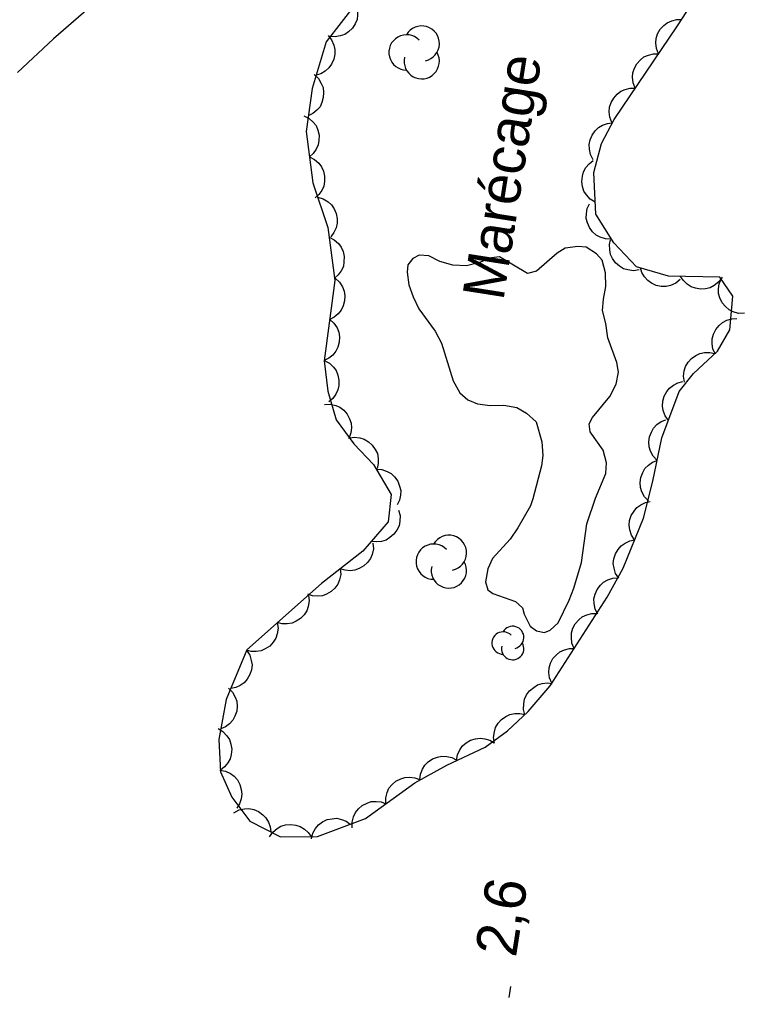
# Model space of a CAD drawing. Extents: x 282461 to 284471, y 5554090 to 5557646.
# Drawn here: x 283268.6 to 283321, y 5555886.9 to 5555957.6 of the extents above; entities that cross this region are included whole.
import ezdxf

# ---------------------------------------------------------------- set-up
doc = ezdxf.new("R2010")
doc.units = 0
for name, color, linetype in [('Niveau 2', 7, 'Continuous'), ('Niveau 3', 7, 'Continuous'), ('Niveau 44', 7, 'Continuous'), ('Niveau 7', 7, 'Continuous')]:
    doc.layers.add(name, color=color, linetype=linetype)

msp = doc.modelspace()

# ---------------------------------------------------------------- linework, layer by layer
at = {"layer": 'Niveau 2'}
msp.add_lwpolyline([(283273.55, 5555958.42), (283271.01, 5555956.24), (283268.42, 5555953.79)], dxfattribs=at)
at = {"layer": 'Niveau 3'}
msp.add_line((283303.99, 5555886.89), (283304.11, 5555887.68), dxfattribs=at)
at = {"layer": 'Niveau 44'}
for points in [[(283292.92, 5555958.82), (283290.74, 5555956.02), (283289.73, 5555952.65), (283289.29, 5555949.52), (283289.79, 5555945.81), (283290.87, 5555942.58), (283291.37, 5555938.76), (283290.61, 5555932.95), (283290.86, 5555930.75), (283291.46, 5555928.67), (283292.75, 5555926.94), (283294.16, 5555925.45), (283295.46, 5555923.26), (283295.24, 5555921.29), (283293.4, 5555919.18), (283290.41, 5555916.84), (283285, 5555912.04), (283283.52, 5555908.44), (283282.97, 5555905.54), (283283.1, 5555903.22), (283283.93, 5555901.37), (283285.23, 5555899.65), (283287.44, 5555898.51), (283290.11, 5555898.53), (283293.58, 5555899.83), (283297.16, 5555902.41), (283299.47, 5555903.7), (283302.24, 5555905), (283303.86, 5555906.17), (283305.35, 5555907.58), (283306.96, 5555909.44), (283311.08, 5555915.85), (283312.23, 5555917.95), (283313.7, 5555921.55), (283314.37, 5555924.23), (283315.04, 5555927.36), (283316.29, 5555930.73), (283317.32, 5555932.02), (283319.05, 5555933.65), (283319.96, 5555935.17), (283320.17, 5555937.61), (283319.23, 5555938.99), (283315.52, 5555939.07), (283313.19, 5555939.75), (283311.55, 5555941.47), (283310.25, 5555943.55), (283310.11, 5555946.56), (283310.67, 5555948.65), (283311.58, 5555950.4), (283316.16, 5555957.16), (283319.71, 5555962.64)], [(283292.88, 5555958.77), (283293.01, 5555958.37), (283293.02, 5555957.96), (283292.98, 5555957.63), (283292.84, 5555957.31), (283292.64, 5555957), (283292.36, 5555956.74), (283292.09, 5555956.55), (283291.76, 5555956.44), (283291.39, 5555956.38), (283291.04, 5555956.4)], [(283314.79, 5555955.14), (283314.64, 5555955.53), (283314.6, 5555955.93), (283314.62, 5555956.26), (283314.73, 5555956.59), (283314.91, 5555956.92), (283315.18, 5555957.19), (283315.43, 5555957.4), (283315.75, 5555957.54), (283316.11, 5555957.62), (283316.47, 5555957.62)], [(283290.88, 5555956.48), (283291.14, 5555956.16), (283291.3, 5555955.78), (283291.38, 5555955.46), (283291.37, 5555955.11), (283291.29, 5555954.75), (283291.12, 5555954.4), (283290.95, 5555954.13), (283290.68, 5555953.9), (283290.36, 5555953.71), (283290.02, 5555953.61)], [(283313.11, 5555952.66), (283312.95, 5555953.04), (283312.92, 5555953.45), (283312.93, 5555953.78), (283313.05, 5555954.11), (283313.23, 5555954.43), (283313.5, 5555954.71), (283313.74, 5555954.92), (283314.07, 5555955.06), (283314.43, 5555955.14), (283314.79, 5555955.14)], [(283289.87, 5555953.64), (283290.18, 5555953.36), (283290.39, 5555953.01), (283290.52, 5555952.71), (283290.56, 5555952.36), (283290.54, 5555951.99), (283290.43, 5555951.62), (283290.3, 5555951.32), (283290.06, 5555951.06), (283289.77, 5555950.83), (283289.45, 5555950.67)], [(283311.42, 5555950.17), (283311.27, 5555950.56), (283311.23, 5555950.96), (283311.25, 5555951.29), (283311.37, 5555951.63), (283311.55, 5555951.95), (283311.81, 5555952.23), (283312.06, 5555952.44), (283312.39, 5555952.57), (283312.75, 5555952.66), (283313.11, 5555952.66)], [(283289.14, 5555950.67), (283289.51, 5555950.48), (283289.81, 5555950.2), (283290.01, 5555949.95), (283290.15, 5555949.62), (283290.23, 5555949.26), (283290.22, 5555948.88), (283290.17, 5555948.56), (283290.02, 5555948.24), (283289.8, 5555947.93), (283289.54, 5555947.69)], [(283310.07, 5555947.49), (283309.87, 5555947.86), (283309.79, 5555948.26), (283309.77, 5555948.59), (283309.84, 5555948.93), (283309.98, 5555949.27), (283310.21, 5555949.58), (283310.44, 5555949.82), (283310.75, 5555949.99), (283311.09, 5555950.11), (283311.45, 5555950.15)], [(283289.54, 5555947.69), (283289.91, 5555947.51), (283290.21, 5555947.23), (283290.41, 5555946.97), (283290.55, 5555946.65), (283290.63, 5555946.29), (283290.62, 5555945.9), (283290.57, 5555945.58), (283290.42, 5555945.26), (283290.21, 5555944.96), (283289.94, 5555944.72)], [(283310.21, 5555944.42), (283309.85, 5555944.64), (283309.58, 5555944.94), (283309.4, 5555945.22), (283309.29, 5555945.55), (283309.24, 5555945.92), (283309.29, 5555946.3), (283309.36, 5555946.62), (283309.54, 5555946.92), (283309.78, 5555947.2), (283310.07, 5555947.42)], [(283290.14, 5555944.77), (283290.54, 5555944.66), (283290.88, 5555944.44), (283291.14, 5555944.22), (283291.33, 5555943.93), (283291.48, 5555943.59), (283291.54, 5555943.21), (283291.55, 5555942.89), (283291.46, 5555942.55), (283291.31, 5555942.21), (283291.09, 5555941.92)], [(283311.38, 5555941.74), (283310.96, 5555941.76), (283310.58, 5555941.89), (283310.28, 5555942.04), (283310.02, 5555942.28), (283309.8, 5555942.58), (283309.66, 5555942.93), (283309.56, 5555943.24), (283309.57, 5555943.6), (283309.64, 5555943.96), (283309.79, 5555944.29)], [(283290.96, 5555941.89), (283291.33, 5555941.7), (283291.63, 5555941.42), (283291.84, 5555941.17), (283291.97, 5555940.84), (283292.05, 5555940.48), (283292.03, 5555940.1), (283291.99, 5555939.77), (283291.83, 5555939.46), (283291.62, 5555939.16), (283291.35, 5555938.92)], [(283313.4, 5555939.53), (283312.99, 5555939.46), (283312.58, 5555939.52), (283312.26, 5555939.6), (283311.96, 5555939.78), (283311.69, 5555940.03), (283311.47, 5555940.35), (283311.32, 5555940.63), (283311.26, 5555940.98), (283311.25, 5555941.35), (283311.33, 5555941.7)], [(283316.36, 5555938.83), (283316.04, 5555938.56), (283315.66, 5555938.4), (283315.34, 5555938.32), (283314.99, 5555938.32), (283314.63, 5555938.4), (283314.28, 5555938.56), (283314.01, 5555938.74), (283313.78, 5555939.01), (283313.59, 5555939.32), (283313.48, 5555939.67)], [(283291.39, 5555938.92), (283291.7, 5555938.64), (283291.92, 5555938.29), (283292.05, 5555937.99), (283292.1, 5555937.64), (283292.08, 5555937.27), (283291.97, 5555936.91), (283291.84, 5555936.61), (283291.61, 5555936.34), (283291.32, 5555936.1), (283291, 5555935.94)], [(283319.39, 5555938.99), (283319.15, 5555938.65), (283318.83, 5555938.4), (283318.54, 5555938.23), (283318.2, 5555938.15), (283317.83, 5555938.12), (283317.46, 5555938.2), (283317.15, 5555938.29), (283316.86, 5555938.49), (283316.59, 5555938.75), (283316.39, 5555939.05)], [(283321.01, 5555936.38), (283320.59, 5555936.37), (283320.2, 5555936.49), (283319.9, 5555936.63), (283319.64, 5555936.86), (283319.4, 5555937.14), (283319.24, 5555937.49), (283319.14, 5555937.8), (283319.13, 5555938.15), (283319.19, 5555938.52), (283319.32, 5555938.86)], [(283291, 5555935.94), (283291.31, 5555935.66), (283291.53, 5555935.32), (283291.66, 5555935.02), (283291.71, 5555934.67), (283291.69, 5555934.3), (283291.58, 5555933.93), (283291.45, 5555933.63), (283291.22, 5555933.36), (283290.93, 5555933.13), (283290.61, 5555932.97)], [(283318.91, 5555933.41), (283318.73, 5555933.79), (283318.68, 5555934.2), (283318.67, 5555934.53), (283318.77, 5555934.86), (283318.93, 5555935.2), (283319.18, 5555935.49), (283319.42, 5555935.71), (283319.73, 5555935.87), (283320.09, 5555935.97), (283320.45, 5555935.99)], [(283290.61, 5555932.97), (283290.98, 5555932.77), (283291.27, 5555932.49), (283291.47, 5555932.23), (283291.6, 5555931.9), (283291.67, 5555931.54), (283291.65, 5555931.15), (283291.6, 5555930.83), (283291.44, 5555930.52), (283291.22, 5555930.22), (283290.95, 5555929.98)], [(283316.67, 5555931.4), (283316.6, 5555931.82), (283316.65, 5555932.22), (283316.74, 5555932.54), (283316.93, 5555932.84), (283317.17, 5555933.11), (283317.49, 5555933.33), (283317.78, 5555933.48), (283318.13, 5555933.54), (283318.5, 5555933.54), (283318.85, 5555933.46)], [(283315.51, 5555928.62), (283315.27, 5555928.96), (283315.14, 5555929.35), (283315.07, 5555929.67), (283315.11, 5555930.02), (283315.2, 5555930.38), (283315.4, 5555930.71), (283315.59, 5555930.97), (283315.87, 5555931.18), (283316.2, 5555931.35), (283316.55, 5555931.44)], [(283290.63, 5555929.79), (283291.04, 5555929.81), (283291.44, 5555929.71), (283291.74, 5555929.58), (283292.02, 5555929.36), (283292.27, 5555929.09), (283292.44, 5555928.75), (283292.56, 5555928.44), (283292.58, 5555928.09), (283292.54, 5555927.72), (283292.42, 5555927.38)], [(283314.69, 5555925.74), (283314.4, 5555926.04), (283314.22, 5555926.41), (283314.11, 5555926.72), (283314.09, 5555927.07), (283314.14, 5555927.44), (283314.28, 5555927.79), (283314.43, 5555928.08), (283314.68, 5555928.33), (283314.99, 5555928.54), (283315.32, 5555928.68)], [(283292.37, 5555927.34), (283292.78, 5555927.41), (283293.19, 5555927.36), (283293.5, 5555927.27), (283293.8, 5555927.08), (283294.08, 5555926.84), (283294.29, 5555926.52), (283294.45, 5555926.23), (283294.51, 5555925.88), (283294.51, 5555925.51), (283294.43, 5555925.16)], [(283314.07, 5555922.81), (283313.78, 5555923.11), (283313.59, 5555923.47), (283313.48, 5555923.78), (283313.47, 5555924.14), (283313.51, 5555924.5), (283313.65, 5555924.86), (283313.81, 5555925.15), (283314.06, 5555925.39), (283314.36, 5555925.61), (283314.69, 5555925.74)], [(283294.36, 5555925.11), (283294.78, 5555925.08), (283295.16, 5555924.94), (283295.45, 5555924.79), (283295.7, 5555924.54), (283295.92, 5555924.24), (283296.06, 5555923.88), (283296.14, 5555923.57), (283296.13, 5555923.22), (283296.05, 5555922.85), (283295.89, 5555922.53)], [(283313.06, 5555919.98), (283312.83, 5555920.33), (283312.71, 5555920.72), (283312.66, 5555921.05), (283312.7, 5555921.4), (283312.81, 5555921.75), (283313.02, 5555922.07), (283313.22, 5555922.33), (283313.51, 5555922.53), (283313.84, 5555922.69), (283314.19, 5555922.76)], [(283295.98, 5555922.14), (283296.09, 5555921.74), (283296.08, 5555921.33), (283296.02, 5555921.01), (283295.86, 5555920.69), (283295.65, 5555920.39), (283295.35, 5555920.15), (283295.08, 5555919.97), (283294.74, 5555919.88), (283294.37, 5555919.84), (283294.01, 5555919.88)], [(283294.13, 5555919.75), (283294.16, 5555919.34), (283294.07, 5555918.94), (283293.95, 5555918.63), (283293.74, 5555918.35), (283293.47, 5555918.1), (283293.13, 5555917.92), (283292.83, 5555917.79), (283292.48, 5555917.76), (283292.11, 5555917.79), (283291.77, 5555917.9)], [(283311.93, 5555917.21), (283311.69, 5555917.55), (283311.58, 5555917.94), (283311.52, 5555918.27), (283311.57, 5555918.62), (283311.68, 5555918.97), (283311.88, 5555919.3), (283312.08, 5555919.55), (283312.37, 5555919.75), (283312.71, 5555919.91), (283313.06, 5555919.98)], [(283291.77, 5555917.9), (283291.8, 5555917.49), (283291.71, 5555917.09), (283291.59, 5555916.78), (283291.38, 5555916.5), (283291.11, 5555916.25), (283290.77, 5555916.07), (283290.47, 5555915.94), (283290.12, 5555915.91), (283289.75, 5555915.94), (283289.41, 5555916.05)], [(283310.4, 5555914.61), (283310.21, 5555914.98), (283310.14, 5555915.38), (283310.12, 5555915.72), (283310.21, 5555916.06), (283310.36, 5555916.39), (283310.59, 5555916.7), (283310.82, 5555916.93), (283311.13, 5555917.09), (283311.49, 5555917.21), (283311.84, 5555917.25)], [(283289.46, 5555915.99), (283289.51, 5555915.58), (283289.45, 5555915.18), (283289.35, 5555914.86), (283289.15, 5555914.57), (283288.9, 5555914.3), (283288.57, 5555914.1), (283288.28, 5555913.96), (283287.93, 5555913.91), (283287.56, 5555913.91), (283287.21, 5555914)], [(283308.7, 5555912.14), (283308.53, 5555912.52), (283308.49, 5555912.93), (283308.49, 5555913.26), (283308.6, 5555913.59), (283308.77, 5555913.92), (283309.03, 5555914.2), (283309.28, 5555914.42), (283309.6, 5555914.56), (283309.96, 5555914.66), (283310.32, 5555914.66)], [(283287.21, 5555914), (283287.27, 5555913.59), (283287.2, 5555913.19), (283287.1, 5555912.87), (283286.91, 5555912.58), (283286.66, 5555912.31), (283286.33, 5555912.11), (283286.04, 5555911.96), (283285.69, 5555911.91), (283285.32, 5555911.92), (283284.97, 5555912.01)], [(283284.98, 5555912), (283285.21, 5555911.65), (283285.33, 5555911.26), (283285.38, 5555910.94), (283285.34, 5555910.59), (283285.23, 5555910.24), (283285.02, 5555909.91), (283284.82, 5555909.65), (283284.53, 5555909.45), (283284.2, 5555909.3), (283283.84, 5555909.23)], [(283307.07, 5555909.62), (283306.91, 5555910), (283306.86, 5555910.4), (283306.87, 5555910.73), (283306.98, 5555911.07), (283307.15, 5555911.4), (283307.41, 5555911.68), (283307.65, 5555911.9), (283307.98, 5555912.04), (283308.34, 5555912.13), (283308.7, 5555912.14)], [(283305.13, 5555907.33), (283305.02, 5555907.73), (283305.04, 5555908.14), (283305.09, 5555908.46), (283305.25, 5555908.78), (283305.46, 5555909.08), (283305.76, 5555909.32), (283306.03, 5555909.5), (283306.37, 5555909.6), (283306.74, 5555909.64), (283307.1, 5555909.6)], [(283283.68, 5555909.27), (283283.97, 5555908.98), (283284.17, 5555908.62), (283284.28, 5555908.31), (283284.31, 5555907.96), (283284.27, 5555907.59), (283284.14, 5555907.23), (283283.99, 5555906.94), (283283.75, 5555906.69), (283283.45, 5555906.47), (283283.12, 5555906.33)], [(283302.93, 5555905.29), (283302.86, 5555905.7), (283302.92, 5555906.1), (283303, 5555906.42), (283303.19, 5555906.72), (283303.43, 5555907), (283303.75, 5555907.21), (283304.04, 5555907.36), (283304.39, 5555907.43), (283304.76, 5555907.43), (283305.11, 5555907.35)], [(283282.93, 5555906.34), (283283.28, 5555906.12), (283283.56, 5555905.82), (283283.74, 5555905.55), (283283.85, 5555905.22), (283283.91, 5555904.85), (283283.86, 5555904.47), (283283.79, 5555904.15), (283283.62, 5555903.85), (283283.38, 5555903.56), (283283.09, 5555903.34)], [(283300.17, 5555904.03), (283300.24, 5555904.44), (283300.42, 5555904.81), (283300.6, 5555905.08), (283300.87, 5555905.31), (283301.19, 5555905.5), (283301.56, 5555905.6), (283301.88, 5555905.65), (283302.23, 5555905.6), (283302.58, 5555905.49), (283302.89, 5555905.3)], [(283297.53, 5555902.62), (283297.56, 5555903.03), (283297.71, 5555903.41), (283297.88, 5555903.7), (283298.13, 5555903.94), (283298.44, 5555904.15), (283298.8, 5555904.28), (283299.11, 5555904.35), (283299.47, 5555904.33), (283299.83, 5555904.24), (283300.15, 5555904.08)], [(283283.05, 5555903.33), (283283.46, 5555903.26), (283283.82, 5555903.08), (283284.1, 5555902.89), (283284.32, 5555902.62), (283284.5, 5555902.29), (283284.59, 5555901.92), (283284.64, 5555901.6), (283284.59, 5555901.25), (283284.47, 5555900.9), (283284.28, 5555900.59)], [(283295.07, 5555900.9), (283295.06, 5555901.32), (283295.16, 5555901.71), (283295.29, 5555902.02), (283295.51, 5555902.29), (283295.79, 5555902.53), (283296.14, 5555902.7), (283296.44, 5555902.81), (283296.8, 5555902.83), (283297.16, 5555902.78), (283297.5, 5555902.66)], [(283284.07, 5555900.25), (283284.44, 5555900.45), (283284.83, 5555900.53), (283285.16, 5555900.56), (283285.51, 5555900.48), (283285.85, 5555900.34), (283286.16, 5555900.11), (283286.39, 5555899.89), (283286.57, 5555899.58), (283286.69, 5555899.23), (283286.74, 5555898.87)], [(283292.63, 5555899.15), (283292.62, 5555899.57), (283292.73, 5555899.96), (283292.86, 5555900.26), (283293.08, 5555900.53), (283293.36, 5555900.78), (283293.7, 5555900.94), (283294.01, 5555901.06), (283294.36, 5555901.07), (283294.73, 5555901.03), (283295.07, 5555900.9)], [(283289.68, 5555898.37), (283289.78, 5555898.77), (283289.98, 5555899.12), (283290.19, 5555899.38), (283290.47, 5555899.59), (283290.81, 5555899.75), (283291.18, 5555899.82), (283291.51, 5555899.85), (283291.85, 5555899.77), (283292.19, 5555899.63), (283292.49, 5555899.42)], [(283286.65, 5555898.5), (283286.88, 5555898.85), (283287.19, 5555899.11), (283287.47, 5555899.28), (283287.81, 5555899.38), (283288.18, 5555899.41), (283288.56, 5555899.35), (283288.87, 5555899.26), (283289.17, 5555899.07), (283289.44, 5555898.82), (283289.65, 5555898.53)]]:
    msp.add_lwpolyline(points, dxfattribs=at)
for centre, radius, start, end in [((283297.66, 5555955.888), 1.277, 282.26917, 149.72625), ((283296.562, 5555955.249), 1.277, 44.11537, 269.80396), ((283297.66, 5555954.61), 1.277, 166.93686, 29.62122), ((283299.624, 5555919.05), 1.277, 282.26917, 149.72625), ((283298.526, 5555918.411), 1.277, 44.11537, 269.80396), ((283299.624, 5555917.772), 1.277, 166.93686, 29.62122), ((283303.545, 5555912.528), 0.809, 44.11537, 269.80396), ((283304.24, 5555912.932), 0.809, 282.26917, 149.72625), ((283304.24, 5555912.123), 0.809, 166.93686, 29.62122)]:
    msp.add_arc(centre, radius, start, end, dxfattribs=at)
at = {"layer": 'Niveau 7'}
msp.add_lwpolyline([(283311.12, 5555934.61), (283310.99, 5555935.65), (283310.75, 5555936.57), (283310.8, 5555937.39), (283310.97, 5555938.32), (283310.96, 5555939.3), (283310.72, 5555940.23), (283310.31, 5555940.69), (283309.55, 5555941.15), (283308.96, 5555941.2), (283308.04, 5555941.08), (283307.46, 5555940.72), (283305.96, 5555939.43), (283305.32, 5555939.25), (283303.28, 5555940.46), (283302.7, 5555940.39), (283301.83, 5555940.04), (283300.9, 5555939.8), (283299.91, 5555939.85), (283298.98, 5555940.13), (283298.17, 5555940.53), (283297.47, 5555940.58), (283297.01, 5555940.34), (283296.66, 5555939.88), (283296.61, 5555939.36), (283296.73, 5555938.43), (283297.03, 5555937.56), (283297.45, 5555936.7), (283298.62, 5555935.08), (283299.09, 5555934.22), (283299.93, 5555931.5), (283300.41, 5555930.63), (283300.99, 5555930.11), (283301.69, 5555929.83), (283302.62, 5555929.72), (283303.61, 5555929.73), (283304.54, 5555929.56), (283305.24, 5555929.16), (283305.94, 5555928.53), (283306.36, 5555927.09), (283306.43, 5555926.1), (283306.32, 5555925.35), (283305.7, 5555922.96), (283305.53, 5555922.44), (283304.62, 5555920.87), (283304.05, 5555920.05), (283302.78, 5555918.65), (283302.44, 5555917.89), (283302.27, 5555916.96), (283302.45, 5555916.38), (283302.8, 5555916.1), (283304.44, 5555915.53), (283304.96, 5555915.07), (283305.08, 5555914.61), (283305.5, 5555913.74), (283305.97, 5555913.4), (283306.55, 5555913.29), (283306.95, 5555913.46), (283307.53, 5555913.99), (283308.33, 5555915.62), (283308.67, 5555916.49), (283309.23, 5555918.35), (283309.61, 5555921.14), (283310.23, 5555923), (283310.97, 5555924.8), (283311.02, 5555925.56), (283310.78, 5555926.48), (283309.84, 5555927.81), (283309.78, 5555928.39), (283310.01, 5555928.85), (283311.27, 5555930.37), (283311.73, 5555931.25), (283311.89, 5555932.12), (283311.77, 5555932.81), (283311.12, 5555934.61)], dxfattribs=at)

# ---------------------------------------------------------------- texts
at = {"layer": 'Niveau 3'}
msp.add_text('2,6  ', height=3, rotation=81.09575, dxfattribs=at).set_placement((283304.47, 5555889.73))
at = {"layer": 'Niveau 7'}
msp.add_text('Marécage', height=3, rotation=81.0598, dxfattribs=at).set_placement((283303.56, 5555937.23))

doc.saveas('drawing.dxf')
